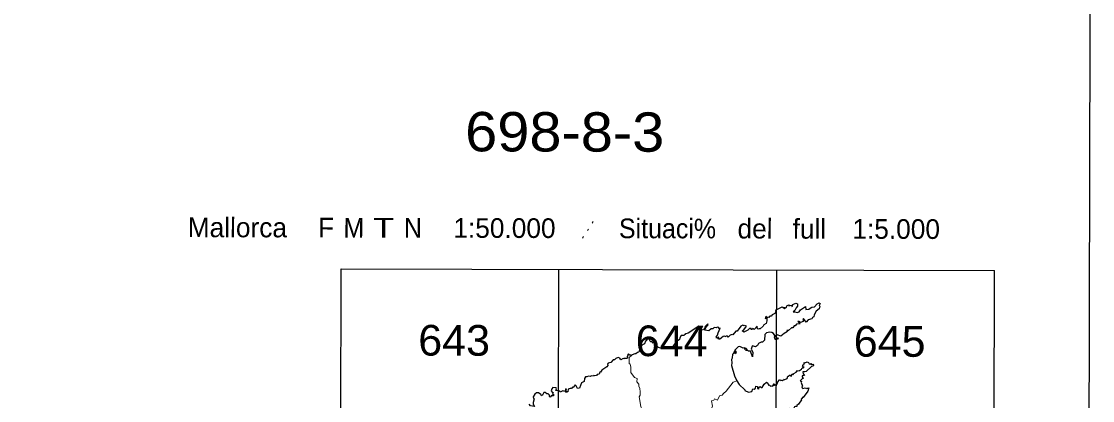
# Model space of a CAD drawing. Extents: x 480269 to 484877, y 4383588 to 4386804.
# Drawn here: x 484195 to 484877, y 4385846 to 4386087 of the extents above; entities that cross this region are included whole.
import ezdxf
from ezdxf.enums import TextEntityAlignment as Align

# ---------------------------------------------------------------- set-up
doc = ezdxf.new("R2010")
doc.units = 0
doc.header["$LTSCALE"] = 3.8
doc.linetypes.add('DOTTED', pattern=[1.5, 0.3, -1.2])
for name, color, linetype, lineweight in [('1', 7, 'Continuous', 13), ('2', 7, 'DOTTED', 13), ('3', 7, 'Continuous', 25)]:
    doc.layers.add(name, color=color, linetype=linetype, lineweight=lineweight)

msp = doc.modelspace()

# ---------------------------------------------------------------- linework, layer by layer
at = {"layer": '1', "lineweight": 25}
for p, q in [((484397.88, 4385568.43), (484398.75, 4385929.74)), ((484398.75, 4385929.73), (484814.43, 4385928.73)), ((484536.01, 4385387.46), (484537.31, 4385929.41)), ((484674.57, 4385387.13), (484675.87, 4385929.08)), ((484813.34, 4385477.11), (484814.43, 4385928.74))]:
    msp.add_line(p, q, dxfattribs=at)
msp.add_lwpolyline([(480276.9, 4386803.66), (484876.89, 4386792.6), (484869.19, 4383587.6), (480269.2, 4383598.66)], close=True, dxfattribs=at)
at = {"layer": '2'}
msp.add_line((484552.31, 4385949.37), (484561.66, 4385963.65), dxfattribs=at)
at = {"layer": '3'}
for points in [[(484675.57, 4385903.74), (484675.14, 4385903.32), (484675.35, 4385902.77), (484674.67, 4385901.42), (484673.06, 4385900.63), (484672.4, 4385899.82), (484671.57, 4385899.7), (484670.85, 4385898.99), (484670.36, 4385899.24), (484669.57, 4385898.54), (484669.57, 4385896.71), (484669.08, 4385895.16), (484667.65, 4385894.22), (484667.32, 4385893.48), (484665.28, 4385891.77), (484664.67, 4385891.79), (484664.37, 4385891.39), (484663.91, 4385891.78)], [(484675.57, 4385903.74), (484679.32, 4385905.61), (484679.97, 4385905.08), (484680.6, 4385905.49), (484680.46, 4385904.79), (484680.88, 4385904.52), (484682.2, 4385905.69), (484682.54, 4385906.54), (484683.73, 4385906.96), (484683.56, 4385906.4), (484685.41, 4385906.67), (484685.52, 4385905.91), (484685.96, 4385906.14), (484686.25, 4385907.08), (484688.01, 4385908.05), (484689.07, 4385907.54), (484689.2, 4385906.15), (484688.21, 4385905)], [(484688.21, 4385905), (484687.36, 4385903.32), (484686.4, 4385902.46), (484687.45, 4385902.57), (484688.98, 4385902.07), (484690.2, 4385902.59), (484691.11, 4385903.77), (484694.29, 4385905.88), (484694.35, 4385903.88), (484696.4, 4385904.2), (484697.11, 4385904.75)], [(484697.11, 4385904.75), (484698.31, 4385905.37), (484699.98, 4385905.58), (484701.65, 4385907.49), (484702.92, 4385908.24), (484703.58, 4385907.82), (484702.86, 4385906.45), (484703.32, 4385906.03), (484702.9, 4385904.42), (484701.05, 4385902.85), (484699.68, 4385900.64), (484699.55, 4385899.38), (484698.66, 4385898.88), (484698.33, 4385898.09)], [(484698.33, 4385898.09), (484695.96, 4385897.37), (484694.55, 4385895.95), (484693.03, 4385898.22), (484692.52, 4385897.67), (484693, 4385897.09), (484692.83, 4385896.31), (484690.99, 4385895.77), (484689.95, 4385896.43), (484689.41, 4385896.32), (484690.75, 4385894.85), (484688.48, 4385894.62), (484687.68, 4385893.53), (484687.04, 4385893.54)], [(484626.95, 4385893.24), (484626.24, 4385893.43), (484619.46, 4385889.03), (484618.03, 4385888.53), (484617.78, 4385888.82), (484617.53, 4385888.01), (484616.78, 4385887.48), (484615.16, 4385887.41), (484614.21, 4385885.96), (484614.09, 4385884.98), (484613.23, 4385884.26), (484612.26, 4385883.98)], [(484634.21, 4385891.72), (484632.8, 4385890.5), (484630.17, 4385890.84), (484630.76, 4385892.62), (484632.27, 4385894.21), (484632.17, 4385894.91), (484630.41, 4385893.21), (484629.97, 4385891.79), (484628.4, 4385890.9), (484627.55, 4385891.29), (484627.52, 4385891.77), (484628.97, 4385893.22), (484626.95, 4385893.24)], [(484640.68, 4385886.03), (484639.47, 4385885.01), (484639.38, 4385885.35), (484638.47, 4385885.38), (484639, 4385886.44), (484637.86, 4385885.76), (484637.33, 4385886.39), (484638.28, 4385887.66), (484638.54, 4385889.16), (484639.98, 4385892.13), (484639.05, 4385891.89), (484638.96, 4385892.45), (484638.26, 4385892.74), (484637.28, 4385892.3), (484636.1, 4385892.48), (484635.2, 4385891.71), (484634.21, 4385891.72)], [(484655.23, 4385893.64), (484654.38, 4385893.94), (484653.08, 4385893.32), (484650.72, 4385890.31), (484649.95, 4385890.13), (484648.08, 4385887.94), (484647.62, 4385888.13), (484646.32, 4385887.57), (484644.95, 4385886.47), (484644.65, 4385886.98), (484643.78, 4385887.13), (484642.92, 4385886.52), (484642.66, 4385886.94), (484641.88, 4385886.9), (484640.68, 4385886.03)], [(484663.91, 4385891.78), (484663.46, 4385892.41), (484663.47, 4385893.42), (484661.63, 4385891.33), (484660.91, 4385891.89), (484660, 4385891.33), (484659.62, 4385891.37), (484659.57, 4385891.82), (484658.52, 4385891.92), (484657.46, 4385890.81), (484655.02, 4385889.56), (484653.87, 4385890.36), (484654.87, 4385891.02), (484656.73, 4385893.46), (484655.55, 4385893.9), (484655.23, 4385893.64)], [(484675.55, 4385887.29), (484674.67, 4385887.45), (484673.95, 4385888.75), (484672.72, 4385889.39), (484671.49, 4385889.66), (484669.48, 4385889.13), (484668.44, 4385888.13), (484668.2, 4385884.58), (484667.51, 4385883.88)], [(484687.04, 4385893.54), (484686.12, 4385892.32), (484685.27, 4385892.26), (484683.46, 4385890.66), (484682.39, 4385890.55), (484682.75, 4385889.91), (484680.74, 4385888.81), (484678.58, 4385886.98), (484676.29, 4385887.78), (484675.55, 4385887.29)], [(484592.73, 4385884.04), (484592.33, 4385883.88), (484591.83, 4385882.23), (484590.1, 4385881.4), (484589.07, 4385879.64), (484588.18, 4385876.77), (484587.3, 4385876.68), (484586.29, 4385875.78), (484585.69, 4385875.9), (484583.86, 4385875.19), (484583.47, 4385874.71)], [(484592.73, 4385884.04), (484594.06, 4385885.51), (484594.84, 4385885), (484595.11, 4385884.03)], [(484595.11, 4385884.03), (484595.53, 4385883.54), (484596.53, 4385883.66), (484596.89, 4385882.75), (484597.95, 4385882.93), (484598.62, 4385882.19), (484599.57, 4385882.43), (484599.16, 4385881.35), (484600.56, 4385880.02), (484602.48, 4385879.48), (484603.56, 4385880.24), (484604.14, 4385880.02), (484604.33, 4385879.4), (484604.75, 4385879.74), (484605.21, 4385879.33), (484606.51, 4385879.67)], [(484612.26, 4385883.98), (484612.06, 4385882.56), (484611.28, 4385882.51), (484609.2, 4385879.6), (484608.38, 4385879.35), (484607.98, 4385879.63), (484607.64, 4385879.18), (484606.51, 4385879.67)], [(484667.51, 4385883.88), (484666.84, 4385883.17), (484665.91, 4385883.19), (484664.29, 4385882.41), (484663.69, 4385881.03), (484662.46, 4385880.16), (484660.51, 4385880.82), (484660.21, 4385880.62), (484659.66, 4385878.87), (484660.63, 4385876.77), (484660.41, 4385873.98), (484659.13, 4385877.58), (484657.98, 4385877.4), (484657.29, 4385878.02), (484655.98, 4385878.15)], [(484675.55, 4385886.25), (484674.97, 4385886.84), (484674.39, 4385886.75), (484674.27, 4385886.34), (484674.52, 4385885.55), (484675.55, 4385884.94)], [(484675.55, 4385886.25), (484676.49, 4385886.06), (484676.79, 4385885.28), (484675.55, 4385884.94)], [(484649.82, 4385876.46), (484649.66, 4385875.88), (484648.54, 4385876.75), (484648.16, 4385875.62), (484647.75, 4385875.52), (484647.59, 4385873.06), (484647.08, 4385872.18), (484647.38, 4385870.04), (484647.07, 4385868.35), (484648.95, 4385861.87), (484650.59, 4385858.67)], [(484655.98, 4385878.15), (484657.25, 4385878.15), (484656.39, 4385879.24), (484655.97, 4385879.4), (484655.68, 4385878.57), (484655.69, 4385879.54), (484654.53, 4385879.37), (484652.38, 4385880.41), (484651.35, 4385880.35), (484649.19, 4385878.04), (484649.9, 4385877.6), (484649.83, 4385877.06), (484649.08, 4385877.72), (484648.87, 4385877.28), (484649.4, 4385877.09), (484648.76, 4385877.12), (484649.39, 4385876.79), (484648.65, 4385876.95), (484649.69, 4385876.57), (484650.2, 4385876.94), (484649.82, 4385876.46)], [(484571.73, 4385872.07), (484570.35, 4385870.36), (484568.7, 4385869.89), (484568.3, 4385869.18), (484568.47, 4385868.32), (484567.83, 4385867.51), (484564.51, 4385865.4), (484563.86, 4385864.12), (484563.36, 4385864.05), (484563.01, 4385862.93)], [(484583.47, 4385874.71), (484583.22, 4385875.03), (484582.44, 4385874.96), (484581.56, 4385875.76), (484581.08, 4385875.39), (484581.16, 4385874.72), (484580.71, 4385874.1), (484580.86, 4385873.12), (484580.39, 4385872.83), (484579.54, 4385872.89), (484579.38, 4385873.26), (484578.83, 4385872.66), (484578.26, 4385872.86), (484576.7, 4385872.05), (484576.13, 4385873.07), (484575.07, 4385873.42), (484573.61, 4385872.93), (484572.57, 4385871.99), (484571.73, 4385872.07)], [(484692.47, 4385868.33), (484692.6, 4385868.88), (484693.33, 4385868.95), (484693.09, 4385869.27), (484693.44, 4385869.33), (484693.43, 4385870.22), (484693.88, 4385870.04), (484695.18, 4385870.74), (484696.16, 4385870.23), (484696.62, 4385869.41), (484697.19, 4385869.28), (484697.62, 4385869.65), (484697.98, 4385868.99), (484698.84, 4385869.16), (484699.2, 4385868.52), (484699.07, 4385867.95), (484698, 4385867.82), (484694.59, 4385864.63), (484693.83, 4385864.45)], [(484563.01, 4385862.93), (484561.71, 4385862.73), (484561.12, 4385862.02), (484559.95, 4385861.85), (484559.61, 4385862.12), (484559.28, 4385861.62), (484557.97, 4385861.8), (484557.17, 4385861.36), (484556.18, 4385861.64), (484555.01, 4385861.11), (484554.21, 4385861.19), (484553.49, 4385860.18), (484553.31, 4385858.3), (484551.6, 4385857.44), (484550.37, 4385854.02), (484549.23, 4385853.68), (484548.29, 4385855.55)], [(484685.17, 4385861.4), (484685.81, 4385863.12), (484686.29, 4385862.4), (484686.89, 4385863.34), (484688.24, 4385864.06), (484689.08, 4385865.28), (484689.2, 4385865.03), (484690.37, 4385865.29), (484691.69, 4385865.99), (484692.09, 4385866.81), (484693.01, 4385866.87), (484692.74, 4385867.09), (484693.26, 4385867.42), (484692.41, 4385867.56), (484692.74, 4385867.87), (484692.32, 4385867.91), (484692.47, 4385868.33)], [(484693.83, 4385864.45), (484692.56, 4385864.45), (484692.69, 4385863.06), (484693.56, 4385862.08), (484692.06, 4385861.91), (484691.99, 4385861.13), (484692.76, 4385860.11), (484692.1, 4385859.88), (484690.92, 4385858.58), (484691.64, 4385858.15), (484691.41, 4385857.6), (484692.22, 4385855.2), (484691.89, 4385854.77), (484692.08, 4385854.24), (484692.5, 4385853.79), (484694.02, 4385854.18), (484694.34, 4385853.93), (484694.75, 4385854.17), (484695.1, 4385853.77)], [(484548.29, 4385855.55), (484547.55, 4385856.1), (484546.36, 4385854.5), (484545.89, 4385854.59), (484545.27, 4385853.83), (484544.45, 4385853.85), (484543.29, 4385853.25), (484542.94, 4385851.74), (484542.21, 4385851.68), (484542.04, 4385851.32), (484541.68, 4385851.89), (484542.06, 4385853.36), (484541.71, 4385853.63), (484541.11, 4385851.84), (484539.79, 4385852.31), (484538.2, 4385851.49), (484537.9, 4385852.11), (484537.34, 4385852.25)], [(484650.59, 4385858.67), (484651.98, 4385856.21), (484655.62, 4385852.84), (484655.53, 4385852.49), (484658, 4385851.47), (484660.13, 4385851.8), (484660.76, 4385853.54), (484661.55, 4385853.43), (484662.4, 4385853.89), (484662.55, 4385855.21), (484663.63, 4385855), (484663.57, 4385853.82), (484664.22, 4385853.64), (484664.66, 4385853.77), (484664.5, 4385854.44), (484665.27, 4385855.06)], [(484665.27, 4385855.06), (484665.93, 4385854.3), (484666.56, 4385854.43), (484667.89, 4385856.6), (484669.32, 4385857.84), (484670.26, 4385857.25), (484670.61, 4385855.78), (484671.2, 4385856.02), (484671.88, 4385855.27), (484672.42, 4385855.52), (484673.17, 4385855.25), (484673.96, 4385856.3), (484673.95, 4385855.47), (484674.34, 4385856.08), (484674.7, 4385855.74), (484674.9, 4385855.99), (484673.91, 4385856.67), (484675.1, 4385856.16), (484675.52, 4385856.35)], [(484675.52, 4385856.35), (484676.26, 4385856.69), (484676.59, 4385858.05), (484677.72, 4385859.32), (484678.37, 4385859.17), (484678.47, 4385858.81), (484679.08, 4385859.01), (484679.65, 4385858.68), (484680.12, 4385859.22), (484680.52, 4385859.04), (484680.83, 4385859.85), (484680.98, 4385859.56), (484682.48, 4385860.22), (484683.03, 4385861.64), (484683.61, 4385861.66), (484683.73, 4385862.3), (484684.42, 4385862.3), (484685.17, 4385861.4)], [(484528.62, 4385851.21), (484527.68, 4385851.23), (484526.91, 4385849.54), (484526.15, 4385849.12), (484525.7, 4385850.03), (484524.23, 4385850.96), (484523.1, 4385850.91), (484522.05, 4385850.2), (484520.96, 4385848.39), (484521.07, 4385847.49), (484521.52, 4385847.26), (484520.83, 4385844.84), (484520.93, 4385843.8), (484521.77, 4385842.3), (484519.29, 4385842.65), (484518.33, 4385843.74)], [(484537.34, 4385852.25), (484535.34, 4385852.41), (484535.81, 4385853.5), (484535.45, 4385854.18), (484533.45, 4385854.3), (484532.73, 4385853.58), (484532.39, 4385852.29), (484532.91, 4385851.43), (484533.62, 4385851.32), (484533.12, 4385850.54), (484533.5, 4385850.02), (484533.83, 4385850.21), (484533.93, 4385849.17), (484533.31, 4385849), (484532.64, 4385849.33), (484531.67, 4385848.29), (484531.3, 4385848.58), (484531.27, 4385849.63), (484530.36, 4385850.32), (484529.59, 4385850.36), (484528.62, 4385851.21)], [(484695.1, 4385853.77), (484696.34, 4385854.23), (484695.78, 4385852.07), (484692.74, 4385848.13), (484692.08, 4385848.05), (484692.1, 4385847.31), (484691.5, 4385846.95), (484691.66, 4385846.55), (484689.8, 4385843.81), (484688.67, 4385842.89), (484688.63, 4385842.27), (484687.92, 4385842.43), (484687.19, 4385842.08), (484686.5, 4385840.84), (484685.17, 4385840.81), (484684.54, 4385840.36), (484683.68, 4385840.98)]]:
    msp.add_lwpolyline(points, dxfattribs=at)
msp.add_lwpolyline([(484669.44, 4385899.44), (484668.82, 4385899.14), (484668.55, 4385898.27), (484669.28, 4385898.48)], close=True, dxfattribs=at)
at = {"layer": '3', "lineweight": 13}
for points in [[(484583.47, 4385874.71), (484581.91, 4385873.43), (484582.06, 4385869.66), (484582.61, 4385869.23), (484583.1, 4385867.42), (484583.15, 4385864.03), (484585.33, 4385860.81), (484587.1, 4385860.07), (484586.97, 4385857.96), (484588.18, 4385856.61), (484588.12, 4385855.3), (484588.82, 4385853.7), (484589.07, 4385851.72), (484588.92, 4385849.55), (484588.34, 4385848.4), (484589.37, 4385842.42), (484590.01, 4385840.67), (484591.25, 4385838.88)], [(484650.59, 4385858.67), (484648.29, 4385857.72), (484643.78, 4385852.11), (484641.98, 4385850.68), (484641.28, 4385849.47), (484639.49, 4385849.1), (484638.31, 4385846.29), (484636.38, 4385847.17), (484635.88, 4385846.33), (484634.46, 4385845.83), (484634.98, 4385842.5), (484634.5, 4385841.01), (484635.04, 4385838.77)]]:
    msp.add_lwpolyline(points, dxfattribs=at)

# ---------------------------------------------------------------- texts
at = {"layer": '2'}
for s, height, width, p in [('698-8-3', 25, 1.1, (484540.96, 4386004.39)), ('643', 19.5, 1.05, (484470.61, 4385874.64)), ('644', 19.5, 1.05, (484608.97, 4385874.3)), ('645', 19.5, 1.05, (484747.73, 4385873.97))]:
    msp.add_text(s, height=height, rotation=359.862, dxfattribs=dict(at, width=width)).set_placement(p, align=Align.CENTER)
for s, p in [('Mallorca', (484301.1, 4385949.98)), ('F', (484384.02, 4385949.78)), ('1:50.000', (484470.1, 4385949.57)), ('del', (484650.94, 4385949.14)), ('full', (484685.95, 4385949.05)), ('1:5.000', (484724.01, 4385948.96))]:
    msp.add_text(s, height=12.5, rotation=359.862, dxfattribs=at).set_placement(p)
for s, width, p in [('M', 0.95, (484400.18, 4385949.74)), ('T', 1.3, (484419.16, 4385949.69)), ('N', 0.95, (484438.65, 4385949.65)), ('Situaci%', 0.95, (484575.5, 4385949.32))]:
    msp.add_text(s, height=12.5, rotation=359.862, dxfattribs=dict(at, width=width)).set_placement(p)

doc.saveas('drawing.dxf')
